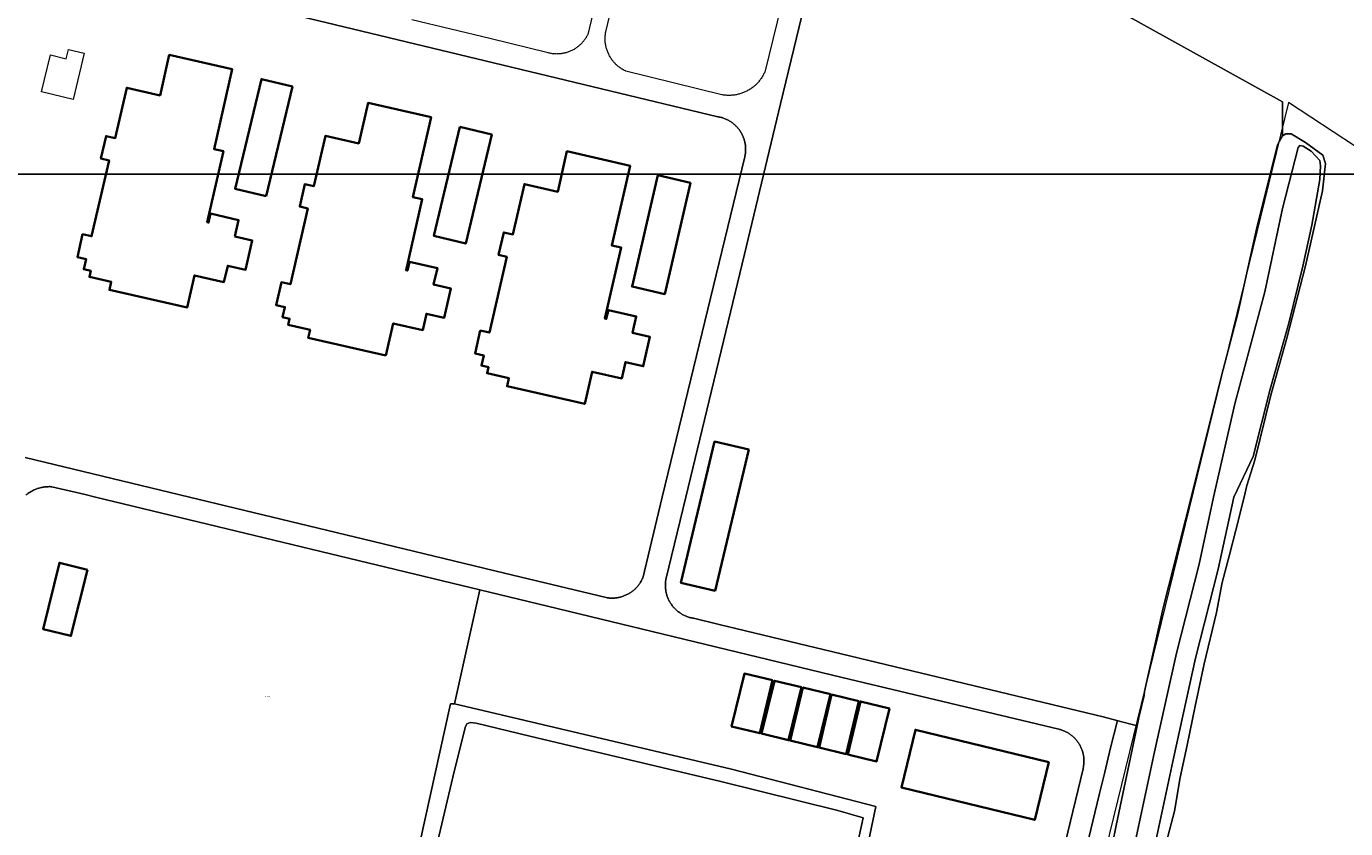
# Model space of a CAD drawing. Header units: metres. Extents: x 250001 to 257773, y 598992 to 609118.
# Tile 652 of 656: x 252377 to 252861, y 607879 to 608172. Entities that reach past the tile are written whole.
import ezdxf
from ezdxf.enums import TextEntityAlignment as Align
from ezdxf.lldxf.tags import DXFTag

# ---------------------------------------------------------------- set-up
doc = ezdxf.new("R2010")
doc.units = ezdxf.units.M
for name, color, linetype, lineweight in [('B-WE-KG-GRENS_PERCEEL-G', 150, 'KG-PERCEEL', 18), ('B-WE-KG-GRENS_PERCEEL-S', 150, 'Continuous', 25), ('B-WE-OG-BEBOUWING-GV', 1, 'Continuous', 35), ('B-WE-OG-BEBOUWING_SCHUUR-GV', 1, 'Continuous', 35), ('B-WE-OG-TERREIN_ERF-GV', 7, 'Continuous', 18), ('B-WE-OG-TERREIN_ONBEGROEID-GV', 252, 'Continuous', 18), ('B-WE-OG-WATER-GV', 252, 'Continuous', 18), ('B-WE-OG-WATER_SLOOT-GV', 252, 'Continuous', 18), ('B-WE-VH-ONVERHARD-GV', 252, 'Continuous', 18), ('B-WE-VH-VERHARDING_GESLOTEN-GV', 252, 'Continuous', 18), ('N-WE-OG-GBKN-G', 7, 'Continuous', 25), ('X-XX-AL-REFERENTIE-G', 7, 'Continuous', 18)]:
    doc.layers.add(name, color=color, linetype=linetype, lineweight=lineweight)
doc.styles.add('NLCS-ISO', font='NLCS-ISO.ttf')
doc.styles.get("Standard").update_dxf_attribs({"font": 'NLCS-ISO.ttf'})
tags = doc.linetypes.add('KG-PERCEEL', pattern='A,5.5,-2,["P",Standard,S=1.8,R=0,X=-0.5,Y=-0.9],-2,5.5,-2,[5,NLCS.SHX,S=0.75,R=0,X=0,Y=0],-2', length=19).pattern_tags.tags
tags[6] = DXFTag(74, 10)

# ---------------------------------------------------------------- blocks, each defined once
blk = doc.blocks.new('SKG-PERCEELNUMMER-SO')
at = {"style": 'NLCS-ISO', "oblique": 10, "flags": 1}
blk.add_attdef('GEMEENTECODE', text='', height=1.8, dxfattribs=at).set_placement((0, 2.6), align=Align.MIDDLE_CENTER)
at = {"style": 'NLCS-ISO', "oblique": 10}
blk.add_attdef('SECTIE', text='', height=1.8, dxfattribs=at).set_placement((-0.5, 0), align=Align.MIDDLE_RIGHT)
blk.add_attdef('PERCEELNUMMER', text='', height=1.8, dxfattribs=at).set_placement((0.5, 0), align=Align.MIDDLE_LEFT)
blk = doc.blocks.new('BS2021-132-Xref-KAD-20210617')
at = {"layer": 'B-WE-KG-GRENS_PERCEEL-G', "flags": 128}
for points in [[(252839.606, 608144.54), (252660.289, 607412.538)], [(252896.888, 608106.944), (252839.606, 608144.54)]]:
    blk.add_lwpolyline(points, dxfattribs=at)
at = {"layer": 'N-WE-OG-GBKN-G'}
blk.add_lwpolyline([(251305.421, 608118.318), (256711.718, 608118.318), (256711.718, 599991.994), (251305.421, 599991.994)], close=True, dxfattribs=at)
at = {"layer": 'B-WE-KG-GRENS_PERCEEL-S', "xscale": 0.2, "yscale": 0.2, "zscale": 0.2}
blk.add_blockref('SKG-PERCEELNUMMER-SO', (252464.939, 607926.927), dxfattribs=at).add_auto_attribs({'PERCEELNUMMER': '3820', 'SECTIE': 'A'})
blk = doc.blocks.new('BS2021-132-Xref-BGT-GRIJS-20210617-aangepast')
at = {"layer": 'B-WE-OG-BEBOUWING-GV', "flags": 128}
for points in [[(252453.393, 608095.476), (252454.776, 608101.513), (252444.539, 608103.857), (252443.796, 608100.613), (252443.285, 608100.73), (252449.239, 608126.732), (252445.79, 608127.522), (252452.481, 608156.739), (252429.369, 608162.032), (252425.972, 608147.198), (252413.775, 608149.991), (252409.547, 608131.528), (252406.2, 608132.294), (252404.31, 608124.04), (252407.276, 608123.36), (252400.912, 608095.569), (252397.594, 608096.329), (252395.679, 608087.966), (252398.877, 608087.234), (252398.024, 608083.51), (252400.608, 608082.918), (252400.102, 608080.706), (252408.108, 608078.872), (252407.436, 608075.94), (252435.869, 608069.429), (252438.578, 608081.261), (252449.42, 608078.778), (252450.794, 608084.776), (252457.311, 608083.283), (252459.769, 608094.016)], [(252464.897, 608110.229), (252474.521, 608150.399), (252463.124, 608153.129), (252453.5, 608112.959)], [(252508.729, 608051.841), (252511.439, 608063.673), (252522.281, 608061.19), (252523.654, 608067.187), (252530.172, 608065.695), (252532.63, 608076.428), (252526.254, 608077.888), (252527.636, 608083.925), (252517.399, 608086.269), (252516.656, 608083.025), (252516.145, 608083.142), (252522.099, 608109.144), (252518.65, 608109.934), (252525.341, 608139.151), (252502.229, 608144.444), (252498.833, 608129.61), (252486.635, 608132.403), (252482.407, 608113.94), (252479.061, 608114.706), (252477.17, 608106.452), (252480.137, 608105.772), (252473.773, 608077.981), (252470.454, 608078.741), (252468.539, 608070.378), (252471.737, 608069.646), (252470.884, 608065.922), (252473.468, 608065.33), (252472.962, 608063.118), (252480.968, 608061.284), (252480.297, 608058.352)], [(252535.923, 608135.618), (252526.396, 608095.69), (252538.023, 608092.916), (252547.55, 608132.844)], [(252543.371, 608061.028), (252541.456, 608052.665), (252544.654, 608051.933), (252543.801, 608048.209), (252546.386, 608047.617), (252545.879, 608045.404), (252553.885, 608043.571), (252553.214, 608040.639), (252581.647, 608034.128), (252584.356, 608045.96), (252595.198, 608043.477), (252596.571, 608049.474), (252603.089, 608047.982), (252605.547, 608058.714), (252599.171, 608060.174), (252600.554, 608066.211), (252590.316, 608068.556), (252589.574, 608065.312), (252589.063, 608065.429), (252595.017, 608091.431), (252591.568, 608092.22), (252598.258, 608121.438), (252575.147, 608126.73), (252571.75, 608111.897), (252559.552, 608114.69), (252555.324, 608096.227), (252551.978, 608096.993), (252550.088, 608088.738), (252553.054, 608088.059), (252546.69, 608060.268)], [(252620.457, 608115.189), (252608.507, 608117.966), (252599.026, 608077.162), (252610.976, 608074.385)], [(252641.755, 608017.4), (252629.243, 608020.383), (252616.913, 607968.667), (252629.424, 607965.684)], [(252650.453, 607932.92), (252640.167, 607935.397), (252635.495, 607915.99), (252645.787, 607913.512)], [(252661.107, 607930.355), (252651.159, 607932.75), (252646.418, 607913.36), (252656.366, 607910.964)], [(252671.707, 607927.802), (252661.657, 607930.222), (252656.96, 607910.821), (252667.01, 607908.401)], [(252682.093, 607925.301), (252672.147, 607927.696), (252667.549, 607908.271), (252677.495, 607905.876)], [(252693.312, 607922.6), (252682.727, 607925.149), (252678.128, 607905.724), (252688.64, 607903.193)], [(252751.767, 607902.918), (252702.881, 607914.782), (252697.752, 607893.646), (252746.638, 607881.782)]]:
    blk.add_lwpolyline(points, close=True, dxfattribs=at)
at = {"layer": 'B-WE-OG-BEBOUWING_SCHUUR-GV', "flags": 128}
blk.add_lwpolyline([(252399.357, 607973.401), (252389.128, 607975.943), (252383.099, 607951.681), (252393.329, 607949.139)], close=True, dxfattribs=at)
at = {"layer": 'B-WE-OG-TERREIN_ERF-GV', "flags": 128}
for points in [[(252376.59, 608014.497), (252436.722, 608000), (252500.665, 607984.584), (252552.255, 607972.198), (252589.519, 607963.2), (252589.828, 607963.149), (252590.139, 607963.107), (252590.451, 607963.072), (252590.763, 607963.045), (252591.076, 607963.026), (252591.39, 607963.015), (252591.703, 607963.012), (252592.017, 607963.018), (252592.33, 607963.031), (252592.643, 607963.052), (252592.955, 607963.081), (252593.267, 607963.118), (252593.577, 607963.163), (252593.886, 607963.216), (252594.194, 607963.277), (252594.5, 607963.345), (252594.804, 607963.422), (252595.106, 607963.506), (252595.406, 607963.598), (252595.703, 607963.697), (252595.998, 607963.804), (252596.29, 607963.918), (252596.579, 607964.04), (252596.865, 607964.169), (252597.147, 607964.306), (252597.426, 607964.449), (252597.701, 607964.6), (252597.972, 607964.758), (252598.239, 607964.922), (252598.502, 607965.093), (252598.76, 607965.271), (252599.014, 607965.456), (252599.262, 607965.646), (252599.506, 607965.844), (252599.745, 607966.047), (252599.979, 607966.256), (252600.207, 607966.471), (252600.429, 607966.692), (252600.646, 607966.919), (252600.857, 607967.151), (252601.062, 607967.388), (252601.261, 607967.631), (252601.454, 607967.878), (252601.64, 607968.13), (252601.82, 607968.387), (252601.993, 607968.649), (252602.159, 607968.914), (252602.319, 607969.184), (252602.472, 607969.458), (252602.617, 607969.736), (252602.756, 607970.017), (252602.887, 607970.302), (252602.902, 607970.336), (252610.096, 608000), (252640.32, 608124.636), (252640.387, 608124.94), (252640.446, 608125.246), (252640.497, 608125.553), (252640.541, 608125.861), (252640.576, 608126.17), (252640.604, 608126.48), (252640.623, 608126.791), (252640.635, 608127.102), (252640.638, 608127.413), (252640.634, 608127.725), (252640.621, 608128.036), (252640.601, 608128.347), (252640.572, 608128.657), (252640.536, 608128.966), (252640.492, 608129.274), (252640.439, 608129.581), (252640.379, 608129.886), (252640.311, 608130.19), (252640.236, 608130.492), (252640.152, 608130.792), (252640.061, 608131.089), (252639.962, 608131.385), (252639.856, 608131.677), (252639.742, 608131.967), (252639.621, 608132.254), (252639.492, 608132.537), (252639.357, 608132.818), (252639.214, 608133.094), (252639.064, 608133.367), (252638.907, 608133.636), (252638.743, 608133.901), (252638.573, 608134.161), (252638.395, 608134.417), (252638.212, 608134.668), (252638.021, 608134.915), (252637.825, 608135.156), (252637.623, 608135.393), (252637.414, 608135.624), (252637.2, 608135.85), (252636.98, 608136.07), (252636.754, 608136.284), (252636.523, 608136.493), (252636.286, 608136.695), (252636.045, 608136.892), (252635.798, 608137.082), (252635.547, 608137.266), (252635.291, 608137.443), (252635.031, 608137.613), (252634.766, 608137.777), (252634.497, 608137.934), (252634.224, 608138.084), (252633.948, 608138.227), (252633.668, 608138.363), (252633.384, 608138.492), (252633.097, 608138.613), (252632.808, 608138.727), (252632.515, 608138.833), (252632.22, 608138.932), (252631.922, 608139.023), (252631.622, 608139.106), (252631.32, 608139.182), (252631.016, 608139.25), (252630.711, 608139.31), (252630.495, 608139.348), (252545.194, 608159.882), (252351.512, 608206.472)], [(252752.141, 607849.991), (252764.312, 607900.511), (252764.381, 607900.813), (252764.442, 607901.117), (252764.495, 607901.422), (252764.54, 607901.729), (252764.577, 607902.036), (252764.607, 607902.345), (252764.628, 607902.654), (252764.641, 607902.963), (252764.647, 607903.273), (252764.644, 607903.583), (252764.634, 607903.892), (252764.615, 607904.202), (252764.589, 607904.51), (252764.554, 607904.818), (252764.511, 607905.125), (252764.461, 607905.431), (252764.403, 607905.735), (252764.337, 607906.038), (252764.263, 607906.339), (252764.181, 607906.638), (252764.092, 607906.934), (252763.995, 607907.229), (252763.89, 607907.52), (252763.778, 607907.809), (252763.659, 607908.095), (252763.532, 607908.378), (252763.398, 607908.657), (252763.257, 607908.933), (252763.109, 607909.205), (252762.953, 607909.473), (252762.791, 607909.737), (252762.622, 607909.997), (252762.447, 607910.252), (252762.265, 607910.503), (252762.076, 607910.749), (252761.881, 607910.989), (252761.681, 607911.225), (252761.474, 607911.456), (252761.261, 607911.681), (252761.042, 607911.901), (252760.818, 607912.114), (252760.589, 607912.323), (252760.354, 607912.525), (252760.113, 607912.72), (252759.869, 607912.91), (252759.619, 607913.093), (252759.364, 607913.27), (252759.105, 607913.44), (252758.842, 607913.603), (252758.575, 607913.76), (252758.303, 607913.909), (252758.028, 607914.052), (252757.749, 607914.187), (252757.467, 607914.315), (252757.182, 607914.436), (252756.894, 607914.549), (252756.602, 607914.655), (252756.309, 607914.754), (252756.012, 607914.844), (252755.714, 607914.927), (252755.458, 607914.992), (252675.982, 607933.889), (252567.967, 607960.051), (252543.191, 607966.025), (252533.91, 607924.243), (252635.447, 607900.351), (252688.324, 607886.729), (252666.533, 607782.153)]]:
    blk.add_lwpolyline(points, dxfattribs=at)
for points in [[(252398.215, 608162.612), (252394.11, 608145.653), (252382.521, 608148.458), (252385.801, 608162.007), (252391.592, 608160.605), (252392.418, 608164.015)], [(252459.769, 608094.016), (252457.311, 608083.283), (252450.794, 608084.776), (252449.42, 608078.778), (252438.578, 608081.261), (252435.869, 608069.429), (252407.436, 608075.94), (252408.108, 608078.872), (252400.102, 608080.706), (252400.608, 608082.918), (252398.024, 608083.51), (252398.877, 608087.234), (252395.679, 608087.966), (252397.594, 608096.329), (252400.912, 608095.569), (252407.276, 608123.36), (252404.31, 608124.04), (252406.2, 608132.294), (252409.547, 608131.528), (252413.775, 608149.991), (252425.972, 608147.198), (252429.369, 608162.032), (252452.481, 608156.739), (252445.79, 608127.522), (252449.239, 608126.732), (252443.285, 608100.73), (252443.796, 608100.613), (252444.539, 608103.857), (252454.776, 608101.513), (252453.393, 608095.476)], [(252464.897, 608110.229), (252453.5, 608112.959), (252463.124, 608153.129), (252474.521, 608150.399)], [(252522.281, 608061.19), (252511.439, 608063.673), (252508.729, 608051.841), (252480.297, 608058.352), (252480.968, 608061.284), (252472.962, 608063.118), (252473.468, 608065.33), (252470.884, 608065.922), (252471.737, 608069.646), (252468.539, 608070.378), (252470.454, 608078.741), (252473.773, 608077.981), (252480.137, 608105.772), (252477.17, 608106.452), (252479.061, 608114.706), (252482.407, 608113.94), (252486.635, 608132.403), (252498.833, 608129.61), (252502.229, 608144.444), (252525.341, 608139.151), (252518.65, 608109.934), (252522.099, 608109.144), (252516.145, 608083.142), (252516.656, 608083.025), (252517.399, 608086.269), (252527.636, 608083.925), (252526.254, 608077.888), (252532.63, 608076.428), (252530.172, 608065.695), (252523.654, 608067.187)], [(252535.923, 608135.618), (252547.55, 608132.844), (252538.023, 608092.916), (252526.396, 608095.69)], [(252553.214, 608040.639), (252553.885, 608043.571), (252545.879, 608045.404), (252546.386, 608047.617), (252543.801, 608048.209), (252544.654, 608051.933), (252541.456, 608052.665), (252543.371, 608061.028), (252546.69, 608060.268), (252553.054, 608088.059), (252550.088, 608088.738), (252551.978, 608096.993), (252555.324, 608096.227), (252559.552, 608114.69), (252571.75, 608111.897), (252575.147, 608126.73), (252598.258, 608121.438), (252591.568, 608092.22), (252595.017, 608091.431), (252589.063, 608065.429), (252589.574, 608065.312), (252590.316, 608068.556), (252600.554, 608066.211), (252599.171, 608060.174), (252605.547, 608058.714), (252603.089, 608047.982), (252596.571, 608049.474), (252595.198, 608043.477), (252584.356, 608045.96), (252581.647, 608034.128)], [(252610.976, 608074.385), (252599.026, 608077.162), (252608.507, 608117.966), (252620.457, 608115.189)], [(252635.495, 607915.99), (252640.167, 607935.397), (252650.453, 607932.92), (252645.787, 607913.512)], [(252646.418, 607913.36), (252651.159, 607932.75), (252661.107, 607930.355), (252656.366, 607910.964)], [(252656.96, 607910.821), (252661.657, 607930.222), (252671.707, 607927.802), (252667.01, 607908.401)], [(252667.549, 607908.271), (252672.147, 607927.696), (252682.093, 607925.301), (252677.495, 607905.876)], [(252678.128, 607905.724), (252682.727, 607925.149), (252693.312, 607922.6), (252688.64, 607903.193)], [(252697.752, 607893.646), (252702.881, 607914.782), (252751.767, 607902.918), (252746.638, 607881.782)]]:
    blk.add_lwpolyline(points, close=True, dxfattribs=at)
at = {"layer": 'B-WE-OG-TERREIN_ONBEGROEID-GV', "flags": 128}
for points in [[(252767.551, 608183.673), (252837.459, 608144.805), (252837.38, 608132.392), (252838.705, 608133.089), (252840.653, 608133.084), (252845.862, 608129.876), (252852.237, 608125.342), (252853.163, 608122.224), (252852.045, 608112.18), (252845.897, 608084.781), (252839.05, 608058.241), (252833.152, 608037.384), (252827.247, 608013.567), (252824.341, 608004.307), (252823.33, 608000), (252820.304, 607987.963), (252818.01, 607978.891), (252815.335, 607968.761), (252813.187, 607957.722), (252808.749, 607938.896), (252805.454, 607923.473), (252802.465, 607909.107), (252799.937, 607897.312), (252797.786, 607884.911), (252792.894, 607866.39)], [(252775.058, 607873.131), (252776.484, 607879.684), (252784.156, 607916.265), (252776.67, 607918.153), (252776.769, 607917.677), (252774.401, 607908.16), (252772.273, 607899.312), (252770.393, 607891.494), (252766.315, 607874.766)], [(252677.313, 607853.506), (252683.685, 607882.519), (252674.471, 607885.22), (252631.562, 607895.835), (252598.019, 607903.822), (252561.53, 607912.432), (252541.888, 607917.236), (252539.696, 607917.476), (252538.407, 607916.954), (252537.794, 607915.672), (252533.3, 607897.466), (252524.147, 607858.634)], [(252519.343, 607865.016), (252532.397, 607924.252)], [(252532.397, 607924.252), (252533.91, 607924.243), (252543.191, 607966.025), (252402.291, 608000), (252398.501, 608000.914), (252386.313, 608003.819), (252385.983, 608003.836), (252385.652, 608003.844), (252385.321, 608003.845), (252384.99, 608003.838), (252384.66, 608003.822), (252384.33, 608003.799), (252384.001, 608003.768), (252383.672, 608003.729), (252383.345, 608003.681), (252383.019, 608003.626), (252382.694, 608003.563), (252382.371, 608003.493), (252382.05, 608003.414), (252381.73, 608003.328), (252381.413, 608003.234), (252381.098, 608003.132), (252380.786, 608003.023), (252380.477, 608002.906), (252380.17, 608002.782), (252379.867, 608002.65), (252379.566, 608002.512), (252379.27, 608002.366), (252378.976, 608002.212), (252378.687, 608002.052), (252378.402, 608001.885), (252378.12, 608001.711), (252377.843, 608001.53), (252377.571, 608001.343), (252377.303, 608001.148), (252377.04, 608000.948), (252376.782, 608000.741)]]:
    blk.add_lwpolyline(points, dxfattribs=at)
at = {"layer": 'B-WE-OG-WATER-GV', "flags": 128}
blk.add_lwpolyline([(252790.586, 607872.365), (252797.558, 607904.876), (252805.598, 607941.016), (252813.856, 607973.675), (252819.62, 608000), (252826.637, 608014.915), (252832.856, 608039.588), (252839.697, 608063.791), (252844.893, 608084.65), (252848.126, 608099.596), (252851.053, 608116.411), (252851.3, 608121.317), (252851.072, 608123.342), (252847.888, 608126.778), (252845.011, 608128.577), (252843.843, 608128.814), (252843.14, 608128.037), (252837.473, 608105.777), (252831.004, 608075.186), (252819.913, 608034.248), (252812.188, 608000), (252806.826, 607975.509), (252798.567, 607942.85), (252790.527, 607906.711), (252783.556, 607874.199)], dxfattribs=at)
at = {"layer": 'B-WE-OG-WATER_SLOOT-GV', "flags": 128}
for points in [[(252792.894, 607866.39), (252797.786, 607884.911), (252799.937, 607897.312), (252802.465, 607909.107), (252805.454, 607923.473), (252808.749, 607938.896), (252813.187, 607957.722), (252815.335, 607968.761), (252818.01, 607978.891), (252820.304, 607987.963), (252823.33, 608000), (252824.341, 608004.307), (252827.247, 608013.567), (252833.152, 608037.384), (252839.05, 608058.241), (252845.897, 608084.781), (252852.045, 608112.18), (252853.163, 608122.224), (252852.237, 608125.342), (252845.862, 608129.876), (252840.653, 608133.084), (252838.705, 608133.089), (252837.38, 608132.392), (252835.58, 608129.125), (252827.942, 608098.148), (252821.005, 608067.246), (252814.945, 608043.975), (252803.923, 608000), (252803.898, 607999.897), (252793.691, 607959.442), (252786.861, 607928.839), (252786.674, 607927.341), (252784.791, 607919.292), (252784.156, 607916.265), (252776.484, 607879.684), (252775.058, 607873.131)], [(252783.556, 607874.199), (252790.527, 607906.711), (252798.567, 607942.85), (252806.826, 607975.509), (252812.188, 608000), (252819.913, 608034.248), (252831.004, 608075.186), (252837.473, 608105.777), (252843.14, 608128.037), (252843.843, 608128.814), (252845.011, 608128.577), (252847.888, 608126.778), (252851.072, 608123.342), (252851.3, 608121.317), (252851.053, 608116.411), (252848.126, 608099.596), (252844.893, 608084.65), (252839.697, 608063.791), (252832.856, 608039.588), (252826.637, 608014.915), (252819.62, 608000), (252813.856, 607973.675), (252805.598, 607941.016), (252797.558, 607904.876), (252790.586, 607872.365)]]:
    blk.add_lwpolyline(points, dxfattribs=at)
at = {"layer": 'B-WE-VH-ONVERHARD-GV', "flags": 128}
for points in [[(252776.67, 607918.153), (252784.156, 607916.265), (252784.791, 607919.292), (252786.674, 607927.341), (252786.861, 607928.839), (252793.691, 607959.442), (252803.898, 607999.897), (252803.923, 608000), (252814.945, 608043.975), (252821.005, 608067.246), (252827.942, 608098.148), (252835.58, 608129.125), (252837.38, 608132.392), (252837.459, 608144.805), (252767.551, 608183.673)], [(252669.915, 608212.27), (252653.372, 608144.04), (252640.161, 608088.999), (252618.692, 608000), (252611.415, 607969.836), (252611.364, 607969.527), (252611.321, 607969.217), (252611.286, 607968.906), (252611.259, 607968.595), (252611.24, 607968.282), (252611.229, 607967.97), (252611.226, 607967.657), (252611.231, 607967.344), (252611.244, 607967.031), (252611.265, 607966.719), (252611.294, 607966.408), (252611.331, 607966.097), (252611.376, 607965.787), (252611.428, 607965.479), (252611.489, 607965.172), (252611.557, 607964.867), (252611.634, 607964.563), (252611.718, 607964.262), (252611.809, 607963.963), (252611.908, 607963.666), (252612.015, 607963.372), (252612.129, 607963.08), (252612.251, 607962.792), (252612.38, 607962.507), (252612.516, 607962.225), (252612.66, 607961.947), (252612.81, 607961.673), (252612.968, 607961.403), (252613.132, 607961.136), (252613.303, 607960.874), (252613.481, 607960.617), (252613.665, 607960.364), (252613.855, 607960.116), (252614.052, 607959.873), (252614.255, 607959.635), (252614.464, 607959.402), (252614.679, 607959.174), (252614.9, 607958.953), (252615.126, 607958.737), (252615.358, 607958.526), (252615.595, 607958.322), (252615.837, 607958.124), (252616.084, 607957.932), (252616.337, 607957.747), (252616.593, 607957.568), (252616.854, 607957.396), (252617.12, 607957.23), (252617.389, 607957.071), (252617.663, 607956.919), (252617.94, 607956.775), (252618.221, 607956.637), (252618.506, 607956.506), (252618.793, 607956.383), (252619.084, 607956.268), (252619.378, 607956.159), (252619.674, 607956.059), (252619.973, 607955.966), (252620.273, 607955.88), (252620.577, 607955.803), (252620.882, 607955.733), (252621.188, 607955.671), (252621.496, 607955.616), (252621.542, 607955.609), (252630.894, 607953.379), (252762.481, 607921.695), (252771.728, 607919.56), (252776.67, 607918.153)]]:
    blk.add_lwpolyline(points, dxfattribs=at)
blk.add_lwpolyline([(252641.755, 608017.4), (252629.424, 607965.684), (252616.913, 607968.667), (252629.243, 608020.383)], close=True, dxfattribs=at)
at = {"layer": 'B-WE-VH-VERHARDING_GESLOTEN-GV', "flags": 128}
for points in [[(252585.201, 608179.705), (252582.746, 608169.487), (252582.652, 608169.294), (252582.507, 608169.012), (252582.355, 608168.734), (252582.196, 608168.46), (252582.03, 608168.19), (252581.858, 608167.924), (252581.679, 608167.663), (252581.493, 608167.407), (252581.301, 608167.155), (252581.102, 608166.908), (252580.898, 608166.666), (252580.687, 608166.429), (252580.47, 608166.198), (252580.248, 608165.972), (252580.02, 608165.753), (252579.786, 608165.538), (252579.548, 608165.33), (252579.304, 608165.128), (252579.055, 608164.932), (252578.801, 608164.743), (252578.542, 608164.56), (252578.279, 608164.383), (252578.012, 608164.214), (252577.74, 608164.051), (252577.464, 608163.895), (252577.185, 608163.745), (252576.902, 608163.604), (252576.615, 608163.469), (252576.325, 608163.341), (252576.032, 608163.221), (252575.736, 608163.109), (252575.437, 608163.004), (252575.135, 608162.906), (252574.832, 608162.816), (252574.526, 608162.734), (252574.218, 608162.66), (252573.908, 608162.593), (252573.597, 608162.534), (252573.284, 608162.483), (252572.97, 608162.44), (252572.655, 608162.405), (252572.34, 608162.378), (252572.024, 608162.359), (252571.707, 608162.348), (252571.39, 608162.345), (252571.073, 608162.35), (252570.757, 608162.362), (252570.441, 608162.383), (252570.125, 608162.412), (252569.811, 608162.449), (252569.497, 608162.494), (252569.185, 608162.546), (252568.874, 608162.607), (252568.565, 608162.675), (252568.257, 608162.751), (252546.853, 608168.01), (252518.261, 608174.9)], [(252661.07, 608210.649), (252647.8, 608156.157), (252647.77, 608156.082), (252647.639, 608155.771), (252647.501, 608155.462), (252647.355, 608155.157), (252647.202, 608154.856), (252647.043, 608154.558), (252646.876, 608154.264), (252646.702, 608153.974), (252646.521, 608153.688), (252646.334, 608153.407), (252646.14, 608153.13), (252645.94, 608152.858), (252645.733, 608152.59), (252645.52, 608152.328), (252645.301, 608152.071), (252645.076, 608151.819), (252644.845, 608151.572), (252644.608, 608151.331), (252644.365, 608151.095), (252644.117, 608150.866), (252643.864, 608150.642), (252643.605, 608150.424), (252643.342, 608150.213), (252643.073, 608150.008), (252642.8, 608149.809), (252642.521, 608149.617), (252642.239, 608149.431), (252641.952, 608149.253), (252641.661, 608149.081), (252641.366, 608148.916), (252641.068, 608148.758), (252640.765, 608148.607), (252640.459, 608148.463), (252640.15, 608148.326), (252639.838, 608148.197), (252639.522, 608148.076), (252639.204, 608147.962), (252638.883, 608147.855), (252638.56, 608147.756), (252638.235, 608147.665), (252637.907, 608147.581), (252637.578, 608147.505), (252637.247, 608147.437), (252636.914, 608147.377), (252636.58, 608147.325), (252636.245, 608147.28), (252635.909, 608147.244), (252635.572, 608147.216), (252635.235, 608147.195), (252634.897, 608147.183), (252634.559, 608147.178), (252634.221, 608147.182), (252633.883, 608147.194), (252633.546, 608147.213), (252633.209, 608147.24), (252632.873, 608147.276), (252632.538, 608147.319), (252632.204, 608147.371), (252631.871, 608147.43), (252596.698, 608156.071), (252596.552, 608156.14), (252596.262, 608156.285), (252595.976, 608156.437), (252595.693, 608156.596), (252595.414, 608156.762), (252595.14, 608156.935), (252594.87, 608157.114), (252594.604, 608157.3), (252594.343, 608157.493), (252594.087, 608157.692), (252593.836, 608157.897), (252593.59, 608158.108), (252593.349, 608158.325), (252593.114, 608158.548), (252592.884, 608158.777), (252592.66, 608159.012), (252592.442, 608159.252), (252592.23, 608159.497), (252592.023, 608159.747), (252591.824, 608160.003), (252591.63, 608160.263), (252591.443, 608160.528), (252591.263, 608160.798), (252591.089, 608161.071), (252590.922, 608161.35), (252590.762, 608161.632), (252590.609, 608161.918), (252590.463, 608162.207), (252590.325, 608162.501), (252590.193, 608162.797), (252590.069, 608163.097), (252589.953, 608163.399), (252589.843, 608163.705), (252589.742, 608164.013), (252589.648, 608164.323), (252589.562, 608164.636), (252589.483, 608164.95), (252589.413, 608165.267), (252589.35, 608165.585), (252589.295, 608165.905), (252589.247, 608166.225), (252589.208, 608166.547), (252589.177, 608166.87), (252589.154, 608167.194), (252589.138, 608167.518), (252589.131, 608167.842), (252589.132, 608168.166), (252589.141, 608168.49), (252589.157, 608168.814), (252589.182, 608169.138), (252589.214, 608169.46), (252589.255, 608169.782), (252589.304, 608170.103), (252589.36, 608170.422), (252603.934, 608231.208)], [(252376.782, 608000.741), (252377.04, 608000.948), (252377.303, 608001.148), (252377.571, 608001.343), (252377.843, 608001.53), (252378.12, 608001.711), (252378.402, 608001.885), (252378.687, 608002.052), (252378.976, 608002.212), (252379.27, 608002.366), (252379.566, 608002.512), (252379.867, 608002.65), (252380.17, 608002.782), (252380.477, 608002.906), (252380.786, 608003.023), (252381.098, 608003.132), (252381.413, 608003.234), (252381.73, 608003.328), (252382.05, 608003.414), (252382.371, 608003.493), (252382.694, 608003.563), (252383.019, 608003.626), (252383.345, 608003.681), (252383.672, 608003.729), (252384.001, 608003.768), (252384.33, 608003.799), (252384.66, 608003.822), (252384.99, 608003.838), (252385.321, 608003.845), (252385.652, 608003.844), (252385.983, 608003.836), (252386.313, 608003.819), (252398.501, 608000.914), (252402.291, 608000), (252543.191, 607966.025), (252567.967, 607960.051), (252675.982, 607933.889), (252755.458, 607914.992), (252755.714, 607914.927), (252756.012, 607914.844), (252756.309, 607914.754), (252756.602, 607914.655), (252756.894, 607914.549), (252757.182, 607914.436), (252757.467, 607914.315), (252757.749, 607914.187), (252758.028, 607914.052), (252758.303, 607913.909), (252758.575, 607913.76), (252758.842, 607913.603), (252759.105, 607913.44), (252759.364, 607913.27), (252759.619, 607913.093), (252759.869, 607912.91), (252760.113, 607912.72), (252760.354, 607912.525), (252760.589, 607912.323), (252760.818, 607912.114), (252761.042, 607911.901), (252761.261, 607911.681), (252761.474, 607911.456), (252761.681, 607911.225), (252761.881, 607910.989), (252762.076, 607910.749), (252762.265, 607910.503), (252762.447, 607910.252), (252762.622, 607909.997), (252762.791, 607909.737), (252762.953, 607909.473), (252763.109, 607909.205), (252763.257, 607908.933), (252763.398, 607908.657), (252763.532, 607908.378), (252763.659, 607908.095), (252763.778, 607907.809), (252763.89, 607907.52), (252763.995, 607907.229), (252764.092, 607906.934), (252764.181, 607906.638), (252764.263, 607906.339), (252764.337, 607906.038), (252764.403, 607905.735), (252764.461, 607905.431), (252764.511, 607905.125), (252764.554, 607904.818), (252764.589, 607904.51), (252764.615, 607904.202), (252764.634, 607903.892), (252764.644, 607903.583), (252764.647, 607903.273), (252764.641, 607902.963), (252764.628, 607902.654), (252764.607, 607902.345), (252764.577, 607902.036), (252764.54, 607901.729), (252764.495, 607901.422), (252764.442, 607901.117), (252764.381, 607900.813), (252764.312, 607900.511), (252752.141, 607849.991)], [(252666.533, 607782.153), (252688.324, 607886.729), (252635.447, 607900.351), (252533.91, 607924.243), (252532.397, 607924.252), (252519.343, 607865.016)], [(252524.147, 607858.634), (252533.3, 607897.466), (252537.794, 607915.672), (252538.407, 607916.954), (252539.696, 607917.476), (252541.888, 607917.236), (252561.53, 607912.432), (252598.019, 607903.822), (252631.562, 607895.835), (252674.471, 607885.22), (252683.685, 607882.519), (252677.313, 607853.506)], [(252766.315, 607874.766), (252770.393, 607891.494), (252772.273, 607899.312), (252774.401, 607908.16), (252776.769, 607917.677), (252776.67, 607918.153), (252771.728, 607919.56), (252762.481, 607921.695), (252630.894, 607953.379), (252621.542, 607955.609), (252621.496, 607955.616), (252621.188, 607955.671), (252620.882, 607955.733), (252620.577, 607955.803), (252620.273, 607955.88), (252619.973, 607955.966), (252619.674, 607956.059), (252619.378, 607956.159), (252619.084, 607956.268), (252618.793, 607956.383), (252618.506, 607956.506), (252618.221, 607956.637), (252617.94, 607956.775), (252617.663, 607956.919), (252617.389, 607957.071), (252617.12, 607957.23), (252616.854, 607957.396), (252616.593, 607957.568), (252616.337, 607957.747), (252616.084, 607957.932), (252615.837, 607958.124), (252615.595, 607958.322), (252615.358, 607958.526), (252615.126, 607958.737), (252614.9, 607958.953), (252614.679, 607959.174), (252614.464, 607959.402), (252614.255, 607959.635), (252614.052, 607959.873), (252613.855, 607960.116), (252613.665, 607960.364), (252613.481, 607960.617), (252613.303, 607960.874), (252613.132, 607961.136), (252612.968, 607961.403), (252612.81, 607961.673), (252612.66, 607961.947), (252612.516, 607962.225), (252612.38, 607962.507), (252612.251, 607962.792), (252612.129, 607963.08), (252612.015, 607963.372), (252611.908, 607963.666), (252611.809, 607963.963), (252611.718, 607964.262), (252611.634, 607964.563), (252611.557, 607964.867), (252611.489, 607965.172), (252611.428, 607965.479), (252611.376, 607965.787), (252611.331, 607966.097), (252611.294, 607966.408), (252611.265, 607966.719), (252611.244, 607967.031), (252611.231, 607967.344), (252611.226, 607967.657), (252611.229, 607967.97), (252611.24, 607968.282), (252611.259, 607968.595), (252611.286, 607968.906), (252611.321, 607969.217), (252611.364, 607969.527), (252611.415, 607969.836), (252618.692, 608000), (252640.161, 608088.999), (252653.372, 608144.04), (252669.915, 608212.27)], [(252351.512, 608206.472), (252545.194, 608159.882), (252630.495, 608139.348), (252630.711, 608139.31), (252631.016, 608139.25), (252631.32, 608139.182), (252631.622, 608139.106), (252631.922, 608139.023), (252632.22, 608138.932), (252632.515, 608138.833), (252632.808, 608138.727), (252633.097, 608138.613), (252633.384, 608138.492), (252633.668, 608138.363), (252633.948, 608138.227), (252634.224, 608138.084), (252634.497, 608137.934), (252634.766, 608137.777), (252635.031, 608137.613), (252635.291, 608137.443), (252635.547, 608137.266), (252635.798, 608137.082), (252636.045, 608136.892), (252636.286, 608136.695), (252636.523, 608136.493), (252636.754, 608136.284), (252636.98, 608136.07), (252637.2, 608135.85), (252637.414, 608135.624), (252637.623, 608135.393), (252637.825, 608135.156), (252638.021, 608134.915), (252638.212, 608134.668), (252638.395, 608134.417), (252638.573, 608134.161), (252638.743, 608133.901), (252638.907, 608133.636), (252639.064, 608133.367), (252639.214, 608133.094), (252639.357, 608132.818), (252639.492, 608132.537), (252639.621, 608132.254), (252639.742, 608131.967), (252639.856, 608131.677), (252639.962, 608131.385), (252640.061, 608131.089), (252640.152, 608130.792), (252640.236, 608130.492), (252640.311, 608130.19), (252640.379, 608129.886), (252640.439, 608129.581), (252640.492, 608129.274), (252640.536, 608128.966), (252640.572, 608128.657), (252640.601, 608128.347), (252640.621, 608128.036), (252640.634, 608127.725), (252640.638, 608127.413), (252640.635, 608127.102), (252640.623, 608126.791), (252640.604, 608126.48), (252640.576, 608126.17), (252640.541, 608125.861), (252640.497, 608125.553), (252640.446, 608125.246), (252640.387, 608124.94), (252640.32, 608124.636), (252610.096, 608000), (252602.902, 607970.336), (252602.887, 607970.302), (252602.756, 607970.017), (252602.617, 607969.736), (252602.472, 607969.458), (252602.319, 607969.184), (252602.159, 607968.914), (252601.993, 607968.649), (252601.82, 607968.387), (252601.64, 607968.13), (252601.454, 607967.878), (252601.261, 607967.631), (252601.062, 607967.388), (252600.857, 607967.151), (252600.646, 607966.919), (252600.429, 607966.692), (252600.207, 607966.471), (252599.979, 607966.256), (252599.745, 607966.047), (252599.506, 607965.844), (252599.262, 607965.646), (252599.014, 607965.456), (252598.76, 607965.271), (252598.502, 607965.093), (252598.239, 607964.922), (252597.972, 607964.758), (252597.701, 607964.6), (252597.426, 607964.449), (252597.147, 607964.306), (252596.865, 607964.169), (252596.579, 607964.04), (252596.29, 607963.918), (252595.998, 607963.804), (252595.703, 607963.697), (252595.406, 607963.598), (252595.106, 607963.506), (252594.804, 607963.422), (252594.5, 607963.345), (252594.194, 607963.277), (252593.886, 607963.216), (252593.577, 607963.163), (252593.267, 607963.118), (252592.955, 607963.081), (252592.643, 607963.052), (252592.33, 607963.031), (252592.017, 607963.018), (252591.703, 607963.012), (252591.39, 607963.015), (252591.076, 607963.026), (252590.763, 607963.045), (252590.451, 607963.072), (252590.139, 607963.107), (252589.828, 607963.149), (252589.519, 607963.2), (252552.255, 607972.198), (252500.665, 607984.584), (252436.722, 608000), (252376.59, 608014.497)]]:
    blk.add_lwpolyline(points, dxfattribs=at)
at = {"layer": 'N-WE-OG-GBKN-G'}
blk.add_lwpolyline([(251305.421, 608118.318), (256711.718, 608118.318), (256711.718, 599991.994), (251305.421, 599991.994)], close=True, dxfattribs=at)

msp = doc.modelspace()

# ---------------------------------------------------------------- block references
at = {"layer": 'X-XX-AL-REFERENTIE-G'}
for name in ['BS2021-132-Xref-BGT-GRIJS-20210617-aangepast', 'BS2021-132-Xref-KAD-20210617']:
    msp.add_blockref(name, (0, 0), dxfattribs=at)

doc.saveas('drawing.dxf')
